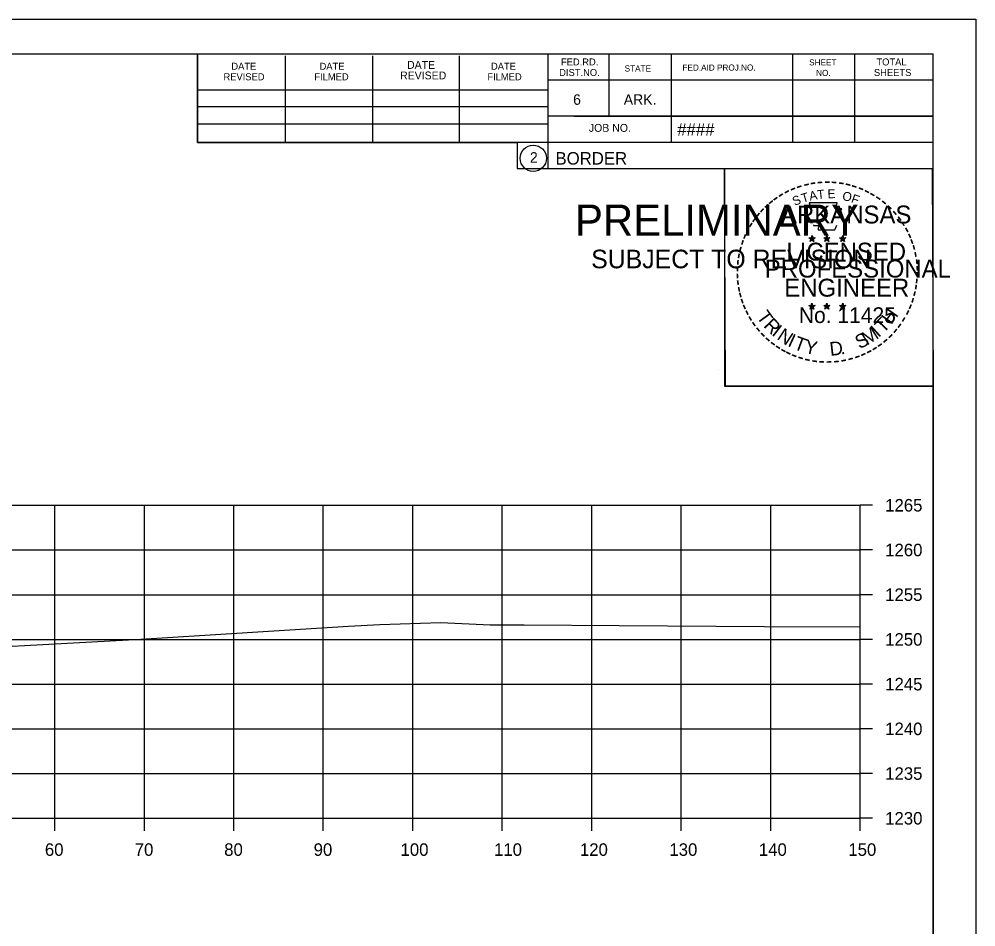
# Model space of a CAD drawing. Extents: x -70 to 701944, y -4 to 666871.
# Drawn here: x 669272.1 to 669379, y 661680.7 to 661782.2 of the extents above; entities that cross this region are included whole.
import ezdxf

# ---------------------------------------------------------------- set-up
doc = ezdxf.new("R2010")
doc.units = 0
for name, color, linetype in [('R_Axis', 7, 'Continuous'), ('R_Axis Annot', 7, 'Continuous'), ('R_Border', 7, 'Continuous'), ('R_Border PE', 7, 'Continuous'), ('R_Border Prem', 7, 'Continuous'), ('R_Exist Surface', 7, 'Continuous'), ('R_Grid', 7, 'Continuous'), ('R_No Plot', 7, 'Continuous')]:
    doc.layers.add(name, color=color, linetype=linetype)

msp = doc.modelspace()

# ---------------------------------------------------------------- linework, layer by layer
at = {"layer": 'R_Axis'}
for p, q in [((669366.07, 661692.86), (669366.07, 661727.86)), ((669367.47, 661727.86), (669366.07, 661727.86)), ((669367.47, 661722.86), (669366.07, 661722.86)), ((669367.47, 661717.86), (669366.07, 661717.86)), ((669367.47, 661712.86), (669366.07, 661712.86)), ((669367.47, 661707.86), (669366.07, 661707.86)), ((669367.47, 661702.86), (669366.07, 661702.86)), ((669367.47, 661697.86), (669366.07, 661697.86)), ((669066.07, 661692.86), (669366.07, 661692.86)), ((669276.07, 661691.46), (669276.07, 661692.86)), ((669286.07, 661691.46), (669286.07, 661692.86)), ((669296.07, 661691.46), (669296.07, 661692.86)), ((669306.07, 661691.46), (669306.07, 661692.86)), ((669316.07, 661691.46), (669316.07, 661692.86)), ((669326.07, 661691.46), (669326.07, 661692.86)), ((669336.07, 661691.46), (669336.07, 661692.86)), ((669346.07, 661691.46), (669346.07, 661692.86)), ((669356.07, 661691.46), (669356.07, 661692.86)), ((669366.07, 661691.46), (669366.07, 661692.86)), ((669367.47, 661692.86), (669366.07, 661692.86))]:
    msp.add_line(p, q, dxfattribs=at)
at = {"layer": 'R_Border'}
for p, q in [((669058.07, 661778.32), (669374.25, 661778.32)), ((669291.99, 661768.44), (669291.99, 661778.32)), ((669301.85, 661768.44), (669301.85, 661778.12)), ((669311.61, 661768.44), (669311.61, 661778.12)), ((669321.29, 661768.44), (669321.29, 661778.12)), ((669331.15, 661778.32), (669331.15, 661765.52)), ((669337.99, 661778.32), (669337.99, 661771.38)), ((669344.93, 661778.32), (669344.93, 661768.44)), ((669358.51, 661778.32), (669358.51, 661768.44)), ((669365.45, 661778.32), (669365.45, 661768.44)), ((669374.25, 661572.86), (669374.25, 661778.32)), ((669374.25, 661775.38), (669331.15, 661775.38)), ((669374.25, 661775.4), (669374.25, 661775.4)), ((669291.99, 661774.3), (669331.15, 661774.3)), ((669291.99, 661772.44), (669331.15, 661772.44)), ((669374.25, 661771.38), (669331.15, 661771.38)), ((669334.11, 661771.38), (669374.25, 661771.38)), ((669291.99, 661768.44), (669291.99, 661770.5)), ((669291.99, 661770.5), (669331.15, 661770.5)), ((669374.25, 661768.44), (669291.99, 661768.44)), ((669331.15, 661765.52), (669374.25, 661765.52))]:
    msp.add_line(p, q, dxfattribs=at)
msp.add_circle((669329.54, 661766.66), 1.47, dxfattribs=at)
at = {"layer": 'R_Border PE'}
for p, q in [((669360.34, 661757.78), (669360.69, 661757.67)), ((669360.34, 661757.78), (669360.59, 661757.73)), ((669360.34, 661757.78), (669360.57, 661757.66)), ((669360.47, 661757.37), (669360.69, 661757.67)), ((669360.47, 661757.37), (669360.6, 661757.61)), ((669360.47, 661757.37), (669360.68, 661757.59)), ((669360.69, 661758.03), (669360.65, 661757.78)), ((669360.9, 661757.37), (669360.68, 661757.58)), ((669360.69, 661757.67), (669360.69, 661758.03)), ((669360.69, 661758.03), (669360.74, 661757.78)), ((669361.03, 661757.78), (669360.69, 661757.67)), ((669360.9, 661757.37), (669360.69, 661757.67)), ((669361.03, 661757.78), (669360.75, 661757.73)), ((669360.9, 661757.37), (669360.76, 661757.66)), ((669361.03, 661757.78), (669360.83, 661757.68)), ((669362.01, 661757.78), (669362.36, 661757.67)), ((669362.01, 661757.78), (669362.26, 661757.73)), ((669362.01, 661757.78), (669362.24, 661757.66)), ((669362.14, 661757.37), (669362.36, 661757.67)), ((669362.14, 661757.37), (669362.27, 661757.61)), ((669362.14, 661757.37), (669362.35, 661757.59)), ((669362.36, 661758.03), (669362.32, 661757.78)), ((669362.57, 661757.37), (669362.35, 661757.58)), ((669362.36, 661757.67), (669362.36, 661758.03)), ((669362.36, 661758.03), (669362.41, 661757.78)), ((669362.7, 661757.78), (669362.36, 661757.67)), ((669362.57, 661757.37), (669362.36, 661757.67)), ((669362.7, 661757.78), (669362.42, 661757.73)), ((669362.57, 661757.37), (669362.43, 661757.66)), ((669362.7, 661757.78), (669362.5, 661757.68)), ((669363.77, 661757.77), (669364.12, 661757.66)), ((669363.77, 661757.77), (669364.02, 661757.72)), ((669363.77, 661757.77), (669364.01, 661757.64)), ((669363.9, 661757.36), (669364.12, 661757.66)), ((669363.9, 661757.36), (669364.03, 661757.6)), ((669363.9, 661757.36), (669364.12, 661757.58)), ((669364.12, 661758.02), (669364.08, 661757.77)), ((669364.12, 661757.66), (669364.12, 661758.02)), ((669364.12, 661758.02), (669364.17, 661757.77)), ((669364.47, 661757.77), (669364.12, 661757.66)), ((669364.33, 661757.36), (669364.12, 661757.66)), ((669364.33, 661757.36), (669364.12, 661757.57)), ((669364.47, 661757.77), (669364.18, 661757.72)), ((669364.33, 661757.36), (669364.2, 661757.65)), ((669364.47, 661757.77), (669364.26, 661757.66)), ((669360.33, 661750.21), (669360.68, 661750.09)), ((669360.33, 661750.21), (669360.59, 661750.16)), ((669360.33, 661750.21), (669360.57, 661750.08)), ((669360.47, 661749.8), (669360.68, 661750.09)), ((669360.47, 661749.8), (669360.59, 661750.04)), ((669360.47, 661749.8), (669360.68, 661750.01)), ((669360.68, 661750.46), (669360.64, 661750.21)), ((669360.68, 661750.09), (669360.68, 661750.46)), ((669360.68, 661750.46), (669360.73, 661750.21)), ((669361.03, 661750.21), (669360.68, 661750.09)), ((669360.9, 661749.8), (669360.68, 661750.09)), ((669360.9, 661749.8), (669360.68, 661750.01)), ((669361.03, 661750.21), (669360.74, 661750.16)), ((669360.9, 661749.8), (669360.76, 661750.09)), ((669361.03, 661750.21), (669360.83, 661750.1)), ((669362, 661750.21), (669362.35, 661750.09)), ((669362, 661750.21), (669362.26, 661750.16)), ((669362, 661750.21), (669362.24, 661750.08)), ((669362.14, 661749.8), (669362.35, 661750.09)), ((669362.14, 661749.8), (669362.26, 661750.04)), ((669362.14, 661749.8), (669362.35, 661750.01)), ((669362.35, 661750.46), (669362.31, 661750.21)), ((669362.35, 661750.09), (669362.35, 661750.46)), ((669362.35, 661750.46), (669362.4, 661750.21)), ((669362.7, 661750.21), (669362.35, 661750.09)), ((669362.56, 661749.8), (669362.35, 661750.09)), ((669362.56, 661749.8), (669362.35, 661750.01)), ((669362.7, 661750.21), (669362.41, 661750.16)), ((669362.56, 661749.8), (669362.43, 661750.09)), ((669362.7, 661750.21), (669362.49, 661750.1)), ((669363.77, 661750.2), (669364.12, 661750.08)), ((669363.77, 661750.2), (669364.02, 661750.15)), ((669363.77, 661750.2), (669364.01, 661750.07)), ((669363.9, 661749.79), (669364.12, 661750.08)), ((669363.9, 661749.79), (669364.03, 661750.03)), ((669363.9, 661749.79), (669364.12, 661750)), ((669364.12, 661750.45), (669364.08, 661750.2)), ((669364.12, 661750.08), (669364.12, 661750.45)), ((669364.12, 661750.45), (669364.17, 661750.2)), ((669364.47, 661750.2), (669364.12, 661750.08)), ((669364.33, 661749.79), (669364.12, 661750.08)), ((669364.33, 661749.79), (669364.12, 661750)), ((669364.47, 661750.2), (669364.18, 661750.15)), ((669364.33, 661749.79), (669364.19, 661750.08)), ((669364.47, 661750.2), (669364.26, 661750.09))]:
    msp.add_line(p, q, dxfattribs=at)
for points in [[(669360.38, 661761.66), (669360.65, 661760.83)], [(669363.89, 661760.73), (669364.03, 661761.02), (669363.35, 661760.99), (669363.49, 661761.66), (669360.38, 661761.66)], [(669360.87, 661759.23), (669360.87, 661759.15), (669361.43, 661759.13), (669361.38, 661758.65), (669363.25, 661758.65), (669363.45, 661759.19)], [(669360.69, 661758.03), (669360.9, 661757.37), (669360.34, 661757.78), (669361.03, 661757.78), (669360.47, 661757.37), (669360.69, 661758.03)], [(669362.36, 661758.03), (669362.57, 661757.37), (669362.01, 661757.78), (669362.7, 661757.78), (669362.14, 661757.37), (669362.36, 661758.03)], [(669364.12, 661758.02), (669364.33, 661757.36), (669363.77, 661757.77), (669364.47, 661757.77), (669363.9, 661757.36), (669364.12, 661758.02)], [(669360.68, 661750.46), (669360.9, 661749.8), (669360.33, 661750.21), (669361.03, 661750.21), (669360.47, 661749.8), (669360.68, 661750.46)], [(669362.35, 661750.46), (669362.56, 661749.8), (669362, 661750.21), (669362.7, 661750.21), (669362.14, 661749.8), (669362.35, 661750.46)], [(669364.12, 661750.45), (669364.33, 661749.79), (669363.77, 661750.2), (669364.47, 661750.2), (669363.9, 661749.79), (669364.12, 661750.45)]]:
    msp.add_lwpolyline(points, dxfattribs=at)
for centre, radius in [((669360.69, 661757.67), 0.172), ((669360.69, 661757.67), 0.145), ((669360.69, 661757.67), 0.116), ((669360.69, 661757.67), 0.0991), ((669360.69, 661757.67), 0.0747), ((669360.69, 661757.67), 0.0495), ((669360.69, 661757.67), 0.0296), ((669362.36, 661757.67), 0.172), ((669362.36, 661757.67), 0.145), ((669362.36, 661757.67), 0.116), ((669362.36, 661757.67), 0.0991), ((669362.36, 661757.67), 0.0747), ((669362.36, 661757.67), 0.0495), ((669362.36, 661757.67), 0.0296), ((669364.12, 661757.65), 0.172), ((669364.12, 661757.65), 0.145), ((669364.12, 661757.65), 0.116), ((669364.12, 661757.65), 0.0991), ((669364.12, 661757.65), 0.0747), ((669364.12, 661757.65), 0.0495), ((669364.12, 661757.65), 0.0296), ((669360.68, 661750.09), 0.172), ((669360.68, 661750.09), 0.145), ((669360.68, 661750.09), 0.116), ((669360.68, 661750.09), 0.0991), ((669360.68, 661750.09), 0.0747), ((669360.68, 661750.09), 0.0495), ((669360.68, 661750.09), 0.0296), ((669362.35, 661750.09), 0.172), ((669362.35, 661750.09), 0.145), ((669362.35, 661750.09), 0.116), ((669362.35, 661750.09), 0.0991), ((669362.35, 661750.09), 0.0747), ((669362.35, 661750.09), 0.0495), ((669362.35, 661750.09), 0.0296), ((669364.12, 661750.08), 0.172), ((669364.12, 661750.08), 0.145), ((669364.12, 661750.08), 0.116), ((669364.12, 661750.08), 0.0991), ((669364.12, 661750.08), 0.0747), ((669364.12, 661750.08), 0.0495), ((669364.12, 661750.08), 0.0296)]:
    msp.add_circle(centre, radius, dxfattribs=at)
at = {"layer": 'R_Exist Surface'}
msp.add_lwpolyline([(669263.74, 661711.71), (669285.69, 661712.87), (669308.9, 661714.33), (669312.37, 661714.52), (669319.22, 661714.74), (669324.73, 661714.49), (669328.51, 661714.48), (669339.15, 661714.42), (669355.39, 661714.32), (669366.07, 661714.26)], dxfattribs=at)
at = {"layer": 'R_Grid'}
for p, q in [((669066.07, 661727.86), (669366.07, 661727.86)), ((669276.07, 661692.86), (669276.07, 661727.86)), ((669286.07, 661692.86), (669286.07, 661727.86)), ((669296.07, 661692.86), (669296.07, 661727.86)), ((669306.07, 661692.86), (669306.07, 661727.86)), ((669316.07, 661692.86), (669316.07, 661727.86)), ((669326.07, 661692.86), (669326.07, 661727.86)), ((669336.07, 661692.86), (669336.07, 661727.86)), ((669346.07, 661692.86), (669346.07, 661727.86)), ((669356.07, 661692.86), (669356.07, 661727.86)), ((669366.07, 661692.86), (669366.07, 661727.86)), ((669066.07, 661722.86), (669366.07, 661722.86)), ((669066.07, 661717.86), (669366.07, 661717.86)), ((669066.07, 661712.86), (669366.07, 661712.86)), ((669066.07, 661707.86), (669366.07, 661707.86)), ((669066.07, 661702.86), (669366.07, 661702.86)), ((669066.07, 661697.86), (669366.07, 661697.86)), ((669066.07, 661692.86), (669366.07, 661692.86))]:
    msp.add_line(p, q, dxfattribs=at)
at = {"layer": 'R_No Plot'}
for p, q in [((669045.67, 661782.22), (669379, 661782.22)), ((669350.29, 661743.07), (669350.29, 661743.07))]:
    msp.add_line(p, q, dxfattribs=at)
for points in [[(669045.66, 661782.22), (669379, 661782.22), (669379, 661568.88), (669045.66, 661568.88)], [(669291.99, 661778.32), (669291.99, 661768.44), (669327.72, 661768.44), (669327.72, 661765.52), (669350.92, 661765.52), (669350.92, 661741.19), (669374.25, 661741.19), (669374.25, 661572.86), (669058.07, 661572.86), (669058.07, 661778.32)], [(669350.92, 661765.52), (669374.13, 661765.52), (669374.25, 661741.19), (669351.04, 661741.19)]]:
    msp.add_lwpolyline(points, close=True, dxfattribs=at)

# ---------------------------------------------------------------- texts
at = {"layer": 'R_Axis Annot'}
for s, p in [('1265', (669368.87, 661727.16)), ('1260', (669368.87, 661722.16)), ('1255', (669368.87, 661717.16)), ('1250', (669368.87, 661712.16)), ('1245', (669368.87, 661707.16)), ('1240', (669368.87, 661702.16)), ('1235', (669368.87, 661697.16)), ('1230', (669368.87, 661692.16)), ('60', (669274.95, 661688.66)), ('70', (669284.99, 661688.66)), ('80', (669294.99, 661688.66)), ('90', (669304.99, 661688.66)), ('100', (669314.7, 661688.66)), ('110', (669325.15, 661688.66)), ('120', (669334.75, 661688.66)), ('130', (669344.75, 661688.66)), ('140', (669354.75, 661688.66)), ('150', (669364.75, 661688.66))]:
    msp.add_text(s, height=1.4, dxfattribs=at).set_placement(p)
at = {"layer": 'R_Border'}
for s, height, p in [('FED.RD.', 0.782, (669332.63, 661777.04)), ('SHEET', 0.684, (669360.37, 661777.04)), ('TOTAL', 0.782, (669367.89, 661777.04)), ('DATE', 0.782, (669295.79, 661776.56)), ('DATE', 0.782, (669305.65, 661776.56)), ('DATE', 0.879, (669315.43, 661776.66)), ('DATE', 0.782, (669324.81, 661776.56)), ('DIST.NO.', 0.782, (669332.43, 661775.86)), ('STATE', 0.684, (669339.75, 661776.36)), ('FED.AID PROJ.NO.', 0.684, (669346.21, 661776.46)), ('SHEETS', 0.782, (669367.61, 661775.86)), ('REVISED', 0.782, (669294.91, 661775.38)), ('FILMED', 0.782, (669305.07, 661775.38)), ('REVISED', 0.879, (669314.65, 661775.48)), ('FILMED', 0.782, (669324.41, 661775.38)), ('NO.', 0.684, (669361.15, 661775.86)), ('6', 1.17, (669333.99, 661772.64)), ('ARK.', 1.172, (669339.65, 661772.64)), ('JOB NO.', 0.879, (669335.75, 661769.62)), ('####', 1.4, (669345.63, 661769.18)), ('2', 1.17, (669329.16, 661766.17)), ('BORDER', 1.4, (669332.02, 661765.95))]:
    msp.add_text(s, height=height, rotation=360, dxfattribs=at).set_placement(p)
at = {"layer": 'R_Border PE'}
for s, height, rotation, p in [('-', 1.6, 13.6301, (669359.88, 661763.02)), ('-', 1.6, 10.2193, (669360.55, 661763.19)), ('-', 1.6, 5.8968, (669361.28, 661763.3)), ('-', 1.6, 0.1862, (669362.06, 661763.37)), ('-', 1.6, 357.743, (669362.78, 661763.36)), ('-', 1.6, 352.1617, (669363.52, 661763.3)), ('-', 1.6, 347.2049, (669364.24, 661763.19)), ('-', 1.6, 34.0636, (669357.26, 661761.83)), ('-', 1.6, 28.7918, (669357.86, 661762.2)), ('-', 1.6, 24.3072, (669358.49, 661762.51)), ('-', 1.6, 19.1761, (669359.13, 661762.78)), ('T', 1, 16.4036, (669359.65, 661761.67)), ('A', 1, 11.2132, (669360.47, 661761.92)), ('T', 1, 6.0228, (669361.32, 661762.08)), ('E', 1, 0.8323, (669362.43, 661762.19)), ('O', 1, 350.4515, (669364.03, 661761.98)), ('-', 1.6, 342.3362, (669364.88, 661763.03)), ('-', 1.6, 337.8551, (669365.61, 661762.81)), ('-', 1.6, 334.1211, (669366.24, 661762.54)), ('-', 1.6, 329.6409, (669366.82, 661762.25)), ('-', 1.6, 38.9507, (669356.21, 661761.05)), ('-', 1.6, 36.2317, (669356.68, 661761.43)), ('S', 1, 21.594, (669358.73, 661761.33)), ('F', 1, 340.0707, (669364.99, 661761.75)), ('-', 1.6, 325.8627, (669367.46, 661761.89)), ('-', 1.6, 320.5297, (669368.07, 661761.47)), ('-', 1.6, 48.423, (669355.33, 661760.16)), ('-', 1.6, 42.9622, (669355.78, 661760.64)), ('ARKANSAS', 2, 360, (669357.23, 661759.37)), ('-', 1.6, 315.5786, (669368.67, 661760.98)), ('-', 1.6, 309.8797, (669369.24, 661760.43)), ('-', 1.6, 54.2325, (669354.51, 661759.11)), ('-', 1.6, 50.6142, (669354.92, 661759.67)), ('-', 1.6, 306.6522, (669369.77, 661759.83)), ('-', 1.6, 62.8713, (669353.87, 661757.97)), ('-', 1.6, 58.0706, (669354.19, 661758.58)), ('-', 1.4, 303.6753, (669370.25, 661759.26)), ('-', 1.6, 299.6684, (669370.57, 661758.65)), ('-', 1.6, 72.3945, (669353.4, 661756.72)), ('-', 1.6, 67.7743, (669353.61, 661757.35)), ('DWB', 0.01, 360, (669360.67, 661757.66)), ('DWB', 0.01, 360, (669362.34, 661757.66)), ('DWB', 0.01, 360, (669364.11, 661757.65)), ('-', 1.6, 294.6628, (669370.9, 661758.04)), ('-', 1.6, 290.5728, (669371.15, 661757.46)), ('-', 1.6, 75.461, (669353.2, 661756.01)), ('LICENSED', 2, 360, (669357.83, 661755.22)), ('-', 1.6, 285.1233, (669371.39, 661756.88)), ('-', 1.6, 85.1863, (669352.99, 661754.61)), ('-', 1.6, 81.2013, (669353.07, 661755.3)), ('PROFESSIONAL', 2, 360, (669355.41, 661753.32)), ('-', 1.6, 280.5493, (669371.59, 661756.14)), ('-', 1.6, 276.5962, (669371.75, 661755.37)), ('-', 1.6, 89.0622, (669352.97, 661753.91)), ('-', 1.6, 274.3301, (669371.81, 661754.65)), ('-', 1.6, 94.1959, (669353, 661753.18)), ('ENGINEER', 2, 360, (669357.59, 661751.19)), ('-', 1.6, 263.5172, (669371.82, 661753.35)), ('-', 1.6, 269.9407, (669371.84, 661754.02)), ('-', 1.6, 98.9479, (669353.07, 661752.51)), ('-', 1.6, 101.7149, (669353.21, 661751.78)), ('-', 1.6, 260.9953, (669371.75, 661752.7)), ('-', 1.6, 105.4578, (669353.37, 661751.19)), ('-', 1.6, 252.8681, (669371.46, 661751.3)), ('-', 1.6, 255.7626, (669371.64, 661752.02)), ('-', 1.6, 109.0874, (669353.58, 661750.55)), ('-', 1.6, 114.0643, (669353.84, 661749.96)), ('No. 11425', 1.757, 360, (669359.22, 661748.24)), ('DWB', 0.01, 360, (669360.67, 661750.09)), ('DWB', 0.01, 360, (669362.34, 661750.09)), ('DWB', 0.01, 360, (669364.11, 661750.08)), ('H', 1.54, 54.6088, (669369.56, 661747.97)), ('-', 1.6, 247.8887, (669371.24, 661750.63)), ('-', 1.6, 115.7289, (669354.14, 661749.34)), ('-', 1.6, 120.4471, (669354.5, 661748.75)), ('T', 1.54, 306.0406, (669354.44, 661748.93)), ('T', 1.54, 46.6444, (669368.67, 661747.03)), ('-', 1.6, 239.0712, (669370.58, 661749.25)), ('-', 1.6, 244.6197, (669370.98, 661750)), ('-', 1.6, 125.8934, (669354.9, 661748.19)), ('R', 1.54, 314.005, (669355.2, 661747.88)), ('I', 1.54, 321.9694, (669356.1, 661746.95)), ('M', 1.54, 32.6563, (669366.83, 661745.7)), ('I', 1.54, 42.1136, (669368.11, 661746.55)), ('-', 1.6, 233.8452, (669370.18, 661748.59)), ('-', 1.6, 130.7181, (669355.37, 661747.64)), ('-', 1.6, 134.2238, (669355.88, 661747.1)), ('N', 1.54, 326.5002, (669356.67, 661746.48)), ('I', 1.54, 335.3603, (669357.88, 661745.7)), ('T', 1.54, 339.8912, (669358.54, 661745.37)), ('S', 1.54, 26.9312, (669365.99, 661745.29)), ('-', 1.6, 225.7653, (669369.27, 661747.46)), ('-', 1.6, 231.2538, (669369.75, 661748.03)), ('-', 1.6, 138.9338, (669356.41, 661746.63)), ('-', 1.6, 144.6463, (669356.96, 661746.23)), ('-', 1.6, 148.0898, (669357.52, 661745.86)), ('Y', 1.54, 347.8556, (669359.76, 661744.92)), ('D', 1.54, 6.3969, (669362.74, 661744.56)), ('-', 1.6, 215.7363, (669368.2, 661746.48)), ('-', 1.6, 221.0851, (669368.75, 661746.95)), ('-', 1.6, 151.5704, (669358.1, 661745.53)), ('-', 1.6, 154.6002, (669358.63, 661745.28)), ('-', 1.6, 158.5612, (669359.25, 661745.03)), ('.', 1.54, 13.7642, (669363.93, 661744.69)), ('-', 1.6, 200.7184, (669365.87, 661745.16)), ('-', 1.6, 204.2516, (669366.49, 661745.43)), ('-', 1.6, 207.3568, (669367.11, 661745.75)), ('-', 1.6, 212.2491, (669367.67, 661746.1)), ('-', 1.6, 162.7983, (669359.94, 661744.82)), ('-', 1.6, 167.5555, (669360.65, 661744.65)), ('-', 1.6, 173.1155, (669361.42, 661744.54)), ('-', 1.6, 176.5183, (669362.17, 661744.49)), ('-', 1.6, 181.5918, (669362.92, 661744.51)), ('-', 1.6, 185.8167, (669363.72, 661744.58)), ('-', 1.6, 191.2858, (669364.46, 661744.72)), ('-', 1.6, 195.4743, (669365.19, 661744.92))]:
    msp.add_text(s, height=height, rotation=rotation, dxfattribs=at).set_placement(p)
at = {"layer": 'R_Border Prem'}
for s, height, p in [('PRELIMINARY', 3.5, (669334.2, 661757.99)), ('DWB', 0.01, (669334.95, 661759.84)), ('SUBJECT TO REVISION', 2.0751, (669336.01, 661754.36))]:
    msp.add_text(s, height=height, rotation=360, dxfattribs=at).set_placement(p)

doc.saveas('drawing.dxf')
